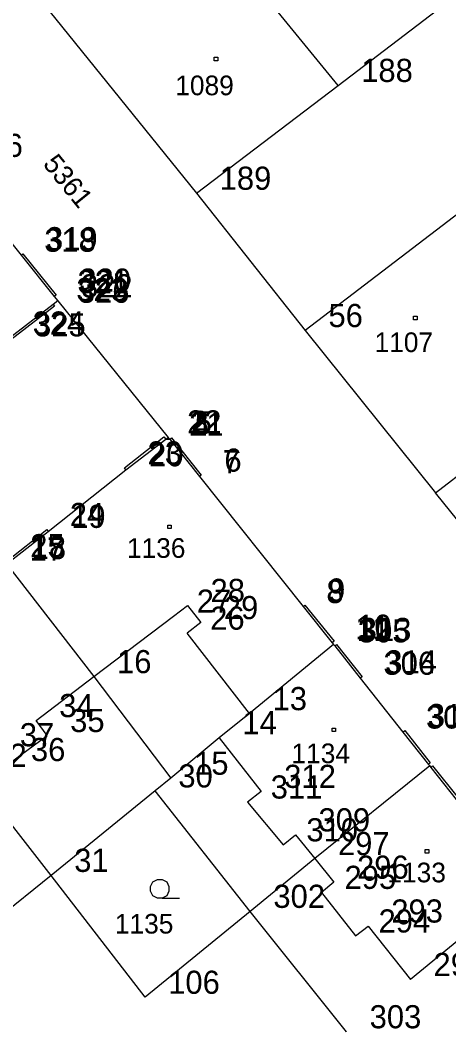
# Model space of a CAD drawing. Extents: x -822293 to -820259, y -1071573 to -1068794.
# Drawn here: x -821578 to -821541, y -1070471.3 to -1070383.9 of the extents above; entities that cross this region are included whole.
import ezdxf

# ---------------------------------------------------------------- set-up
doc = ezdxf.new("R2010")
doc.units = 0
for name, color, linetype in [('Vrstva 10', 7, 'Continuous'), ('Vrstva 11', 7, 'Continuous'), ('Vrstva 2', 7, 'Continuous'), ('Vrstva 3', 7, 'Continuous'), ('Vrstva 5', 7, 'Continuous'), ('Vrstva 6', 7, 'Continuous'), ('Vrstva 8', 7, 'Continuous'), ('Vrstva 9', 7, 'Continuous')]:
    doc.layers.add(name, color=color, linetype=linetype)

# ---------------------------------------------------------------- blocks, each defined once
blk = doc.blocks.new('Z304')
at = {"layer": 'Vrstva 2'}
for p, q in [((-80, 20), (-60, 60)), ((-80, -20), (-80, 20)), ((-60, 60), (-20, 80)), ((-20, 80), (20, 80)), ((20, 80), (60, 60)), ((60, 60), (80, 20)), ((80, 20), (80, -20)), ((-60, -60), (-80, -20)), ((-20, -80), (-60, -60)), ((20, -80), (-20, -80)), ((60, -60), (20, -80)), ((20, -80), (170, -80)), ((80, -20), (60, -60))]:
    blk.add_line(p, q, dxfattribs=at)
blk = doc.blocks.new('Z402')
at = {"layer": 'Vrstva 2'}
for p, q in [((-10, 10), (20, 10)), ((-10, -20), (-10, 10)), ((20, 10), (20, -20)), ((20, -20), (-10, -20))]:
    blk.add_line(p, q, dxfattribs=at)

msp = doc.modelspace()

# ---------------------------------------------------------------- linework, layer by layer
at = {"layer": 'Vrstva 2'}
for p, q in [((-821550.57, -1070389.52), (-821558.48, -1070379.81)), ((-821576.06, -1070382.45), (-821562.8, -1070398.84)), ((-821550.57, -1070389.52), (-821541.46, -1070382.57)), ((-821562.8, -1070398.84), (-821550.57, -1070389.52)), ((-821584.43, -1070396.13), (-821577.96, -1070404.2)), ((-821536.56, -1070397.8), (-821553.4, -1070410.71)), ((-821562.8, -1070398.84), (-821553.4, -1070410.71)), ((-821577.96, -1070404.2), (-821575.09, -1070407.78)), ((-821574.79, -1070408.15), (-821575.19, -1070408.46)), ((-821575.09, -1070407.78), (-821574.79, -1070408.15)), ((-821574.79, -1070408.15), (-821565.24, -1070419.95)), ((-821575.19, -1070408.46), (-821578.96, -1070411.36)), ((-821553.4, -1070410.71), (-821542.14, -1070424.73)), ((-821542.14, -1070424.73), (-821532.64, -1070417.41)), ((-821568.9, -1070422.75), (-821565.44, -1070420.1)), ((-821565.44, -1070420.1), (-821565.24, -1070419.95)), ((-821565.24, -1070419.95), (-821565.12, -1070420.11)), ((-821565.12, -1070420.11), (-821562.54, -1070423.34)), ((-821575.63, -1070428.07), (-821568.9, -1070422.75)), ((-821562.54, -1070423.34), (-821553.58, -1070434.57)), ((-821535.73, -1070432.77), (-821542.14, -1070424.73)), ((-821579.05, -1070430.77), (-821575.63, -1070428.07)), ((-821579.21, -1070430.89), (-821571.67, -1070440.63)), ((-821553.58, -1070434.57), (-821551.08, -1070437.7)), ((-821550.95, -1070437.85), (-821558.23, -1070443.83)), ((-821551.08, -1070437.7), (-821550.95, -1070437.85)), ((-821550.95, -1070437.85), (-821550.86, -1070437.97)), ((-821550.86, -1070437.97), (-821548.65, -1070440.77)), ((-821571.67, -1070440.63), (-821565.01, -1070449.41)), ((-821548.65, -1070440.77), (-821544.97, -1070445.42)), ((-821558.23, -1070443.83), (-821560.84, -1070445.91)), ((-821560.84, -1070445.91), (-821565.01, -1070449.41)), ((-821544.97, -1070445.42), (-821542.76, -1070448.22)), ((-821542.65, -1070448.35), (-821552.58, -1070456.36)), ((-821542.76, -1070448.22), (-821542.65, -1070448.35)), ((-821542.65, -1070448.35), (-821542.56, -1070448.47)), ((-821542.56, -1070448.47), (-821540.36, -1070451.25)), ((-821575.37, -1070457.81), (-821582.45, -1070448.73)), ((-821565.01, -1070449.41), (-821566.37, -1070450.51)), ((-821566.37, -1070450.51), (-821575.37, -1070457.81)), ((-821558.16, -1070460.92), (-821566.37, -1070450.51)), ((-821552.58, -1070456.36), (-821558.16, -1070460.92)), ((-821575.37, -1070457.81), (-821585.71, -1070466.15)), ((-821567.25, -1070468.35), (-821575.37, -1070457.81)), ((-821534.45, -1070458.71), (-821544.32, -1070466.81)), ((-821558.16, -1070460.92), (-821567.25, -1070468.35)), ((-821549.84, -1070471.33), (-821558.16, -1070460.92))]:
    msp.add_line(p, q, dxfattribs=at)
at = {"layer": 'Vrstva 3'}
for p, q in [((-821577.96, -1070404.2), (-821577.81, -1070404.07)), ((-821577.81, -1070404.07), (-821574.93, -1070407.65)), ((-821574.93, -1070407.65), (-821575.09, -1070407.78)), ((-821575.06, -1070408.61), (-821578.84, -1070411.52)), ((-821575.19, -1070408.46), (-821575.06, -1070408.61)), ((-821569.03, -1070422.59), (-821565.62, -1070419.91)), ((-821565.62, -1070419.91), (-821565.44, -1070420.1)), ((-821565.44, -1070420.1), (-821565.12, -1070420.11)), ((-821565.12, -1070420.11), (-821564.96, -1070419.98)), ((-821564.96, -1070419.98), (-821562.39, -1070423.21)), ((-821568.9, -1070422.75), (-821569.03, -1070422.59)), ((-821562.39, -1070423.21), (-821562.54, -1070423.34)), ((-821579.17, -1070430.61), (-821575.75, -1070427.91)), ((-821575.75, -1070427.91), (-821575.63, -1070428.07)), ((-821564.78, -1070435.4), (-821563.59, -1070434.48)), ((-821563.59, -1070434.48), (-821562.44, -1070435.96)), ((-821553.58, -1070434.57), (-821553.43, -1070434.44)), ((-821553.43, -1070434.44), (-821550.92, -1070437.57)), ((-821571.67, -1070440.63), (-821564.78, -1070435.4)), ((-821562.44, -1070435.96), (-821563.62, -1070436.87)), ((-821558.23, -1070443.83), (-821563.62, -1070436.87)), ((-821550.92, -1070437.57), (-821551.08, -1070437.7)), ((-821550.86, -1070437.97), (-821550.7, -1070437.85)), ((-821550.7, -1070437.85), (-821548.49, -1070440.65)), ((-821576.67, -1070444.43), (-821571.67, -1070440.63)), ((-821548.49, -1070440.65), (-821548.65, -1070440.77)), ((-821575.72, -1070445.72), (-821576.67, -1070444.43)), ((-821579.11, -1070448.23), (-821575.72, -1070445.72)), ((-821560.84, -1070445.91), (-821557.22, -1070450.55)), ((-821544.97, -1070445.42), (-821544.81, -1070445.29)), ((-821544.81, -1070445.29), (-821542.6, -1070448.09)), ((-821542.6, -1070448.09), (-821542.76, -1070448.22)), ((-821542.56, -1070448.47), (-821542.4, -1070448.34)), ((-821542.4, -1070448.34), (-821540.2, -1070451.12)), ((-821557.22, -1070450.55), (-821558.39, -1070451.47)), ((-821558.39, -1070451.47), (-821555.31, -1070455.17)), ((-821555.31, -1070455.17), (-821554.26, -1070454.31)), ((-821554.26, -1070454.31), (-821552.58, -1070456.36)), ((-821552.58, -1070456.36), (-821550.93, -1070458.4)), ((-821550.93, -1070458.4), (-821552.01, -1070459.28)), ((-821552.01, -1070459.28), (-821549.07, -1070463.05)), ((-821549.07, -1070463.05), (-821547.97, -1070462.19)), ((-821547.97, -1070462.19), (-821544.32, -1070466.81))]:
    msp.add_line(p, q, dxfattribs=at)
at = {"layer": 'Vrstva 8'}
for p, q in [((-821550.57, -1070389.52), (-821550.57, -1070389.52)), ((-821562.8, -1070398.84), (-821562.8, -1070398.84)), ((-821577.96, -1070404.2), (-821577.96, -1070404.2)), ((-821577.81, -1070404.07), (-821577.81, -1070404.07)), ((-821575.09, -1070407.78), (-821575.09, -1070407.78)), ((-821574.93, -1070407.65), (-821574.93, -1070407.65)), ((-821574.79, -1070408.15), (-821574.79, -1070408.15)), ((-821575.19, -1070408.46), (-821575.19, -1070408.46)), ((-821575.06, -1070408.61), (-821575.06, -1070408.61)), ((-821553.4, -1070410.71), (-821553.4, -1070410.71)), ((-821565.62, -1070419.91), (-821565.62, -1070419.91)), ((-821565.44, -1070420.1), (-821565.44, -1070420.1)), ((-821565.24, -1070419.95), (-821565.24, -1070419.95)), ((-821565.12, -1070420.11), (-821565.12, -1070420.11)), ((-821564.96, -1070419.98), (-821564.96, -1070419.98)), ((-821569.03, -1070422.59), (-821569.03, -1070422.59)), ((-821568.9, -1070422.75), (-821568.9, -1070422.75)), ((-821562.39, -1070423.21), (-821562.39, -1070423.21)), ((-821562.54, -1070423.34), (-821562.54, -1070423.34)), ((-821542.14, -1070424.73), (-821542.14, -1070424.73)), ((-821575.75, -1070427.91), (-821575.75, -1070427.91)), ((-821575.63, -1070428.07), (-821575.63, -1070428.07)), ((-821563.59, -1070434.48), (-821563.59, -1070434.48)), ((-821553.58, -1070434.57), (-821553.58, -1070434.57)), ((-821553.43, -1070434.44), (-821553.43, -1070434.44)), ((-821564.78, -1070435.4), (-821564.78, -1070435.4)), ((-821562.44, -1070435.96), (-821562.44, -1070435.96)), ((-821563.62, -1070436.87), (-821563.62, -1070436.87)), ((-821551.08, -1070437.7), (-821551.08, -1070437.7)), ((-821550.95, -1070437.85), (-821550.95, -1070437.85)), ((-821550.92, -1070437.57), (-821550.92, -1070437.57)), ((-821550.86, -1070437.97), (-821550.86, -1070437.97)), ((-821550.7, -1070437.85), (-821550.7, -1070437.85)), ((-821571.67, -1070440.63), (-821571.67, -1070440.63)), ((-821548.49, -1070440.65), (-821548.49, -1070440.65)), ((-821548.65, -1070440.77), (-821548.65, -1070440.77)), ((-821558.23, -1070443.83), (-821558.23, -1070443.83)), ((-821576.67, -1070444.43), (-821576.67, -1070444.43)), ((-821575.72, -1070445.72), (-821575.72, -1070445.72)), ((-821560.84, -1070445.91), (-821560.84, -1070445.91)), ((-821544.97, -1070445.42), (-821544.97, -1070445.42)), ((-821544.81, -1070445.29), (-821544.81, -1070445.29)), ((-821542.76, -1070448.22), (-821542.76, -1070448.22)), ((-821542.65, -1070448.35), (-821542.65, -1070448.35)), ((-821542.6, -1070448.09), (-821542.6, -1070448.09)), ((-821542.56, -1070448.47), (-821542.56, -1070448.47)), ((-821542.4, -1070448.34), (-821542.4, -1070448.34)), ((-821565.01, -1070449.41), (-821565.01, -1070449.41)), ((-821566.37, -1070450.51), (-821566.37, -1070450.51)), ((-821557.22, -1070450.55), (-821557.22, -1070450.55)), ((-821558.39, -1070451.47), (-821558.39, -1070451.47)), ((-821554.26, -1070454.31), (-821554.26, -1070454.31)), ((-821555.31, -1070455.17), (-821555.31, -1070455.17)), ((-821552.58, -1070456.36), (-821552.58, -1070456.36)), ((-821575.37, -1070457.81), (-821575.37, -1070457.81)), ((-821550.93, -1070458.4), (-821550.93, -1070458.4)), ((-821552.01, -1070459.28), (-821552.01, -1070459.28)), ((-821558.16, -1070460.92), (-821558.16, -1070460.92)), ((-821547.97, -1070462.19), (-821547.97, -1070462.19)), ((-821549.07, -1070463.05), (-821549.07, -1070463.05)), ((-821544.32, -1070466.81), (-821544.32, -1070466.81)), ((-821567.25, -1070468.35), (-821567.25, -1070468.35)), ((-821549.84, -1070471.33), (-821549.84, -1070471.33))]:
    msp.add_line(p, q, dxfattribs=at)

# ---------------------------------------------------------------- block references
at = {"layer": 'Vrstva 10', "xscale": 0.01, "yscale": 0.01}
msp.add_blockref('Z304', (-821565.98, -1070458.97), dxfattribs=at)
at = {"layer": 'Vrstva 11', "xscale": 0.01, "yscale": 0.01}
for p in [(-821561.17, -1070387.19), (-821543.94, -1070409.57), (-821565.18, -1070427.63), (-821550.99, -1070445.17), (-821542.93, -1070455.68)]:
    msp.add_blockref('Z402', p, dxfattribs=at)

# ---------------------------------------------------------------- texts
at = {"layer": 'Vrstva 5'}
msp.add_text('5361', height=1.7, rotation=309, dxfattribs=at).set_placement((-821576.143, -1070396.338))
msp.add_text('1135', height=1.7, dxfattribs=at).set_placement((-821569.858, -1070462.84))
at = {"layer": 'Vrstva 6'}
for s, p in [('1089', (-821564.636, -1070390.37)), ('1107', (-821547.416, -1070412.57)), ('1136', (-821568.816, -1070430.36)), ('1134', (-821554.596, -1070448.11)), ('1133', (-821546.306, -1070458.41))]:
    msp.add_text(s, height=1.7, dxfattribs=at).set_placement(p)
at = {"layer": 'Vrstva 9'}
for s, p in [('188', (-821548.57, -1070389.22)), ('316', (-821582.27, -1070395.7)), ('189', (-821560.8, -1070398.54)), ('318', (-821575.96, -1070403.9)), ('319', (-821575.81, -1070403.77)), ('321', (-821573.09, -1070407.48)), ('320', (-821572.93, -1070407.35)), ('323', (-821573.19, -1070408.16)), ('326', (-821573.06, -1070408.31)), ('322', (-821572.79, -1070407.85)), ('324', (-821576.96, -1070411.06)), ('325', (-821576.84, -1070411.22)), ('56', (-821551.4, -1070410.41)), ('22', (-821563.62, -1070419.61)), ('21', (-821563.44, -1070419.8)), ('3', (-821563.24, -1070419.65)), ('4', (-821563.12, -1070419.81)), ('5', (-821562.96, -1070419.68)), ('23', (-821567.03, -1070422.29)), ('20', (-821566.9, -1070422.45)), ('7', (-821560.54, -1070423.04)), ('6', (-821560.39, -1070422.91)), ('24', (-821573.75, -1070427.61)), ('19', (-821573.63, -1070427.77)), ('25', (-821577.17, -1070430.31)), ('18', (-821577.05, -1070430.47)), ('17', (-821577.21, -1070430.59)), ('28', (-821561.59, -1070434.18)), ('8', (-821551.58, -1070434.27)), ('9', (-821551.43, -1070434.14)), ('27', (-821562.78, -1070435.1)), ('29', (-821560.44, -1070435.66)), ('26', (-821561.62, -1070436.57)), ('11', (-821549.08, -1070437.4)), ('10', (-821548.92, -1070437.27)), ('305', (-821548.86, -1070437.67)), ('12', (-821548.95, -1070437.55)), ('313', (-821548.7, -1070437.55)), ('16', (-821569.67, -1070440.33)), ('306', (-821546.65, -1070440.47)), ('314', (-821546.49, -1070440.35)), ('13', (-821556.23, -1070443.53)), ('34', (-821574.67, -1070444.13)), ('307', (-821542.97, -1070445.12)), ('315', (-821542.81, -1070444.99)), ('35', (-821573.72, -1070445.42)), ('14', (-821558.84, -1070445.61)), ('37', (-821578.07, -1070446.65)), ('36', (-821577.11, -1070447.93)), ('32', (-821580.45, -1070448.43)), ('15', (-821563.01, -1070449.11)), ('30', (-821564.37, -1070450.21)), ('312', (-821555.22, -1070450.25)), ('311', (-821556.39, -1070451.17)), ('309', (-821552.26, -1070454.01)), ('310', (-821553.31, -1070454.87)), ('297', (-821550.58, -1070456.06)), ('31', (-821573.37, -1070457.51)), ('296', (-821548.93, -1070458.1)), ('295', (-821550.01, -1070458.98)), ('302', (-821556.16, -1070460.62)), ('293', (-821545.97, -1070461.89)), ('294', (-821547.07, -1070462.75)), ('292', (-821542.32, -1070466.51)), ('106', (-821565.25, -1070468.05)), ('303', (-821547.84, -1070471.03))]:
    msp.add_text(s, height=2, dxfattribs=at).set_placement(p)

doc.saveas('drawing.dxf')
